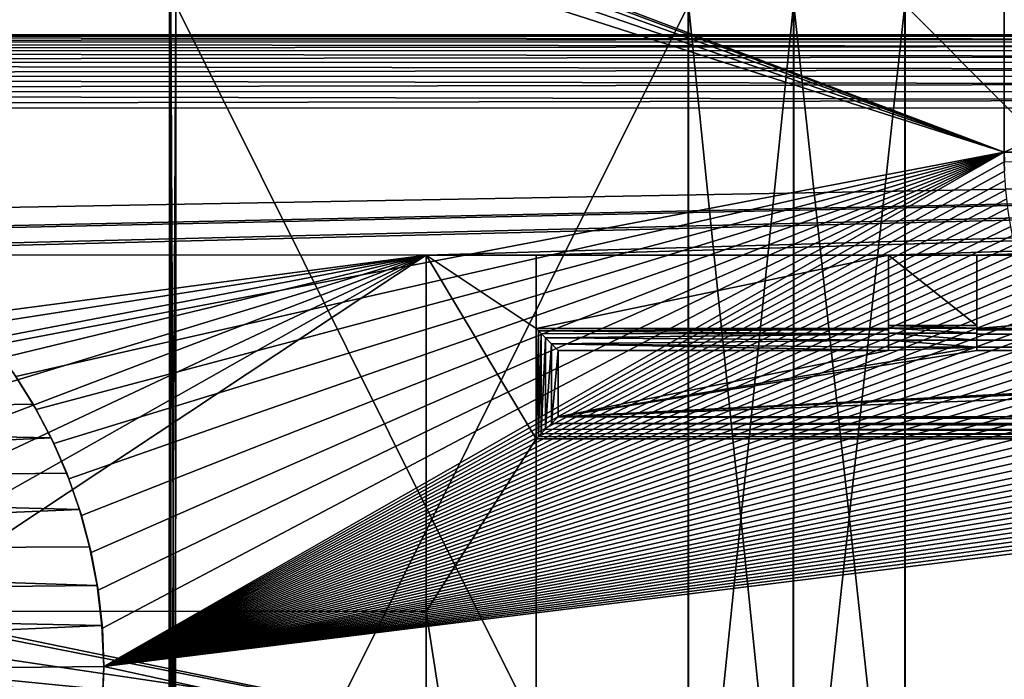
# Model space of a CAD drawing. Header units: metres. Extents: x -205 to 205, y -104 to 104.
# Tile 493 of 656: x -150 to -137, y 56 to 65. Entities that reach past the tile are written whole.
import ezdxf

# ---------------------------------------------------------------- set-up
doc = ezdxf.new("R2010")
doc.units = ezdxf.units.M
doc.layers.add('solid_01_2-CONSUMER_EHM_BOX_SW0001', color=7, linetype='CONTINUOUS')

msp = doc.modelspace()

# ---------------------------------------------------------------- linework, layer by layer
at = {"layer": 'solid_01_2-CONSUMER_EHM_BOX_SW0001'}
for points in [[(-200.010849, -74.958488), (-200.010773, 75.041512), (-0.010778, 75.04142)], [(-0.010849, -74.95858), (-200.010849, -74.958488), (-0.010778, 75.04142)], [(-159.42485, 71.651489, 1.5), (-136.630234, 63.041485, 1.5), (-136.630234, 68.041481, 1.5)], [(-159.42485, 71.651489, 1.5), (-158.719925, 71.266335, 1.5), (-136.630234, 63.041485, 1.5)], [(-158.719925, 71.266335, 1.5), (-158.077805, 70.78614, 1.5), (-136.630234, 63.041485, 1.5)], [(-158.077805, 70.78614, 1.5), (-157.509964, 70.217308, 1.5), (-136.630234, 63.041485, 1.5)], [(-157.509964, 70.217308, 1.5), (-157.031219, 69.575005, 1.5), (-136.630234, 63.041485, 1.5)], [(-157.031219, 69.575005, 1.5), (-150.39386, 60.416248, 1.5), (-136.630234, 63.041485, 1.5)], [(-136.630234, 68.041481, 1.571667), (-136.630234, 68.041481, 1.5), (-136.630234, 63.041485, 1.5)], [(-136.630234, 63.041485, 1.571667), (-136.630234, 68.041481, 1.571667), (-136.630234, 63.041485, 1.5)], [(-136.630234, 63.041485, 1.571667), (-125.391335, 68.041481, 1.571667), (-136.630234, 68.041481, 1.571667)], [(-125.391342, 63.041477, 1.571667), (-125.391335, 68.041481, 1.571667), (-136.630234, 63.041485, 1.571667)], [(-147.999741, 51.048866, 24.502483), (-147.997742, 65.049026, 24.502483), (-147.976456, 65.049026, 23.649761)], [(-147.999741, 51.048866, 24.502483), (-147.97821, 51.048862, 25.355196), (-147.997742, 65.049026, 24.502483)], [(-147.978455, 51.048862, 23.649761), (-147.999741, 51.048866, 24.502483), (-147.976456, 65.049026, 23.649761)], [(-147.97821, 51.048862, 25.355196), (-147.976212, 65.049026, 25.355196), (-147.997742, 65.049026, 24.502483)], [(-147.978455, 51.048862, 23.649761), (-147.976456, 65.049026, 23.649761), (-147.912445, 65.049019, 22.799196)], [(-147.914444, 51.048855, 22.799168), (-147.978455, 51.048862, 23.649761), (-147.912445, 65.049019, 22.799196)], [(-147.97821, 51.048862, 25.355196), (-147.91394, 51.048855, 26.20577), (-147.976212, 65.049026, 25.355196)], [(-147.91394, 51.048855, 26.20577), (-147.911942, 65.049019, 26.205744), (-147.976212, 65.049026, 25.355196)], [(-147.914444, 51.048855, 22.799168), (-147.912445, 65.049019, 22.799196), (-140.934067, 51.047859, 10.704739)], [(-147.91394, 51.048855, 26.20577), (-140.928024, 65.048019, 38.29818), (-147.911942, 65.049019, 26.205744)], [(-147.91394, 51.048855, 26.20577), (-140.930038, 51.047859, 38.298161), (-140.928024, 65.048019, 38.29818)], [(-140.934067, 51.047859, 10.704739), (-147.912445, 65.049019, 22.799196), (-140.932053, 65.048019, 10.704722)], [(-140.934067, 51.047859, 10.704739), (-140.932053, 65.048019, 10.704722), (-139.499893, 65.047821, 9.778799)], [(-139.501877, 51.047653, 9.778799), (-140.934067, 51.047859, 10.704739), (-139.499893, 65.047821, 9.778799)], [(-140.930038, 51.047859, 38.298161), (-139.497589, 51.047653, 39.223682), (-140.928024, 65.048019, 38.29818)], [(-139.497589, 51.047653, 39.223682), (-139.49559, 65.047813, 39.223682), (-140.928024, 65.048019, 38.29818)], [(-139.501877, 51.047653, 9.778799), (-139.499893, 65.047821, 9.778799), (-137.982147, 65.0476, 9.001019)], [(-139.501877, 51.047653, 9.778799), (-137.982147, 65.0476, 9.001019), (-137.984146, 51.047436, 9.001019)], [(-139.497589, 51.047653, 39.223682), (-137.979614, 51.047436, 40.001019), (-139.49559, 65.047813, 39.223682)], [(-137.979614, 51.047436, 40.001019), (-137.977615, 65.0476, 40.001019), (-139.49559, 65.047813, 39.223682)], [(-124.019821, 51.045444, 8.998981), (-137.984146, 51.047436, 9.001019), (-137.982147, 65.0476, 9.001019)], [(-124.019821, 51.045444, 8.998981), (-137.982147, 65.0476, 9.001019), (-124.017822, 65.045609, 8.998981)], [(-137.979614, 51.047436, 40.001019), (-124.01329, 65.045609, 39.998981), (-137.977615, 65.0476, 40.001019)], [(-124.015289, 51.045444, 39.998981), (-124.01329, 65.045609, 39.998981), (-137.979614, 51.047436, 40.001019)], [(-185.602402, 64.645401, 70), (-76.402405, 64.637558, 74), (-76.402405, 64.637558, 70)], [(-185.602402, 64.645401, 70), (-185.602402, 64.645401, 74), (-76.402405, 64.637558, 74)], [(-185.602402, 64.620331, 74.222519), (-76.402405, 64.637558, 74), (-185.602402, 64.645401, 74)], [(-76.402405, 64.61274, 69.778572), (-185.602402, 64.645401, 70), (-76.402405, 64.637558, 70)], [(-76.402405, 64.61274, 69.778572), (-185.602402, 64.620583, 69.778572), (-185.602402, 64.645401, 70)], [(-185.602402, 64.620331, 74.222519), (-76.402405, 64.612488, 74.222519), (-76.402405, 64.637558, 74)], [(-76.40242, 64.419807, 69.377037), (-185.602417, 64.42765, 69.377037), (-185.602402, 64.546761, 69.566925)], [(-185.602402, 64.546272, 74.43409), (-185.602417, 64.426956, 74.62384), (-76.402412, 64.538429, 74.43409)], [(-185.602417, 64.426956, 74.62384), (-76.40242, 64.419113, 74.62384), (-76.402412, 64.538429, 74.43409)], [(-76.402412, 64.538918, 69.566925), (-185.602402, 64.546761, 69.566925), (-185.602402, 64.620583, 69.778572)], [(-76.402405, 64.61274, 69.778572), (-76.402412, 64.538918, 69.566925), (-185.602402, 64.620583, 69.778572)], [(-185.602402, 64.620331, 74.222519), (-185.602402, 64.546272, 74.43409), (-76.402405, 64.612488, 74.222519)], [(-185.602402, 64.546272, 74.43409), (-76.402412, 64.538429, 74.43409), (-76.402405, 64.612488, 74.222519)], [(-76.402412, 64.538918, 69.566925), (-76.40242, 64.419807, 69.377037), (-185.602402, 64.546761, 69.566925)], [(-76.402428, 64.261398, 69.218445), (-185.602432, 64.269241, 69.218445), (-185.602417, 64.42765, 69.377037)], [(-185.602417, 64.426956, 74.62384), (-185.602432, 64.268364, 74.782249), (-76.40242, 64.419113, 74.62384)], [(-185.602432, 64.268364, 74.782249), (-76.402428, 64.260521, 74.782249), (-76.40242, 64.419113, 74.62384)], [(-76.40242, 64.419807, 69.377037), (-76.402428, 64.261398, 69.218445), (-185.602417, 64.42765, 69.377037)], [(-76.402443, 64.071648, 69.099129), (-185.602448, 64.079491, 69.099129), (-185.602432, 64.269241, 69.218445)], [(-185.602432, 64.268364, 74.782249), (-185.602448, 64.078476, 74.90136), (-76.402428, 64.260521, 74.782249)], [(-185.602448, 64.078476, 74.90136), (-76.402443, 64.070633, 74.90136), (-76.402428, 64.260521, 74.782249)], [(-76.402428, 64.261398, 69.218445), (-76.402443, 64.071648, 69.099129), (-185.602432, 64.269241, 69.218445)], [(-76.402458, 63.860081, 69.02507), (-185.602463, 63.867924, 69.02507), (-185.602448, 64.079491, 69.099129)], [(-185.602448, 64.078476, 74.90136), (-185.602463, 63.866829, 74.975174), (-76.402443, 64.070633, 74.90136)], [(-185.602463, 63.866829, 74.975174), (-76.402458, 63.858986, 74.975174), (-76.402443, 64.070633, 74.90136)], [(-76.402443, 64.071648, 69.099129), (-76.402458, 63.860081, 69.02507), (-185.602448, 64.079491, 69.099129)], [(-185.602463, 63.867924, 69.02507), (-76.402473, 63.637558, 69), (-185.602478, 63.645401, 69)], [(-185.602463, 63.866829, 74.975174), (-185.602478, 63.645401, 75), (-76.402458, 63.858986, 74.975174)], [(-76.402458, 63.858986, 74.975174), (-185.602478, 63.645401, 75), (-76.402473, 63.637558, 75)], [(-76.402458, 63.860081, 69.02507), (-76.402473, 63.637558, 69), (-185.602463, 63.867924, 69.02507)], [(-185.602615, 61.645401, 69), (-185.602478, 63.645401, 69), (-76.402473, 63.637558, 69)], [(-168.602615, 61.64418, 69), (-185.602615, 61.645401, 69), (-76.402473, 63.637558, 69)], [(-91.959076, 42.820488, 75), (-76.402473, 63.637558, 75), (-185.602478, 63.645401, 75)], [(-92.726151, 42.986298, 75), (-91.959076, 42.820488, 75), (-185.602478, 63.645401, 75)], [(-93.500885, 43.041248, 75), (-92.726151, 42.986298, 75), (-185.602478, 63.645401, 75)], [(-168.500885, 43.051987, 75), (-93.500885, 43.041248, 75), (-185.602478, 63.645401, 75)], [(-167.102615, 61.644073, 69), (-168.602615, 61.64418, 69), (-76.402473, 63.637558, 69)], [(-156.752625, 61.64333, 69), (-167.102615, 61.644073, 69), (-76.402473, 63.637558, 69)], [(-155.252625, 61.643223, 69), (-156.752625, 61.64333, 69), (-76.402473, 63.637558, 69)], [(-144.502625, 61.642452, 69), (-155.252625, 61.643223, 69), (-76.402473, 63.637558, 69)], [(-143.002625, 61.642342, 69), (-144.502625, 61.642452, 69), (-76.402473, 63.637558, 69)], [(-138.202621, 61.641998, 69), (-143.002625, 61.642342, 69), (-76.402473, 63.637558, 69)], [(-137.002625, 61.641911, 69), (-138.202621, 61.641998, 69), (-76.402473, 63.637558, 69)], [(-125.002617, 61.641048, 69), (-137.002625, 61.641911, 69), (-76.402473, 63.637558, 69)], [(-150.39386, 60.416248, 1.5), (-150.087845, 59.99086, 1.5), (-136.630234, 63.041485, 1.5)], [(-150.087845, 59.99086, 1.5), (-149.812103, 59.541508, 1.5), (-136.630234, 63.041485, 1.5)], [(-149.812103, 59.541508, 1.5), (-149.571228, 59.076157, 1.5), (-136.630234, 63.041485, 1.5)], [(-149.571228, 59.076157, 1.5), (-149.365845, 58.594589, 1.5), (-136.630234, 63.041485, 1.5)], [(-149.365845, 58.594589, 1.5), (-149.195328, 58.097023, 1.5), (-136.630234, 63.041485, 1.5)], [(-149.195328, 58.097023, 1.5), (-149.062347, 57.592072, 1.5), (-136.630234, 63.041485, 1.5)], [(-149.062347, 57.592072, 1.5), (-148.967804, 57.0826, 1.5), (-136.630234, 63.041485, 1.5)], [(-148.967804, 57.0826, 1.5), (-148.910797, 56.565739, 1.5), (-136.630234, 63.041485, 1.5)], [(-148.910797, 56.565739, 1.5), (-148.891342, 56.041489, 1.5), (-136.630234, 63.041485, 1.5)], [(-148.891342, 56.041489, 1.5), (-136.628357, 62.912991, 1.5), (-136.630234, 63.041485, 1.5)], [(-136.630234, 63.041485, 1.571667), (-136.630234, 63.041485, 1.5), (-136.628357, 62.912991, 1.5)], [(-136.626373, 62.909374, 1.571667), (-136.630234, 63.041485, 1.571667), (-136.628357, 62.912991, 1.5)], [(-125.391342, 63.041477, 1.571667), (-136.630234, 63.041485, 1.571667), (-136.626373, 62.909374, 1.571667)], [(-148.891342, 56.041489, 1.5), (-136.623749, 62.785183, 1.5), (-136.628357, 62.912991, 1.5)], [(-136.626373, 62.909374, 1.571667), (-136.628357, 62.912991, 1.5), (-136.623749, 62.785183, 1.5)], [(-148.891342, 56.041489, 1.5), (-136.616394, 62.658054, 1.5), (-136.623749, 62.785183, 1.5)], [(-148.891342, 56.041489, 1.5), (-136.606308, 62.531612, 1.5), (-136.616394, 62.658054, 1.5)], [(-148.891342, 56.041489, 1.5), (-136.593475, 62.405853, 1.5), (-136.606308, 62.531612, 1.5)], [(-148.891342, 56.041489, 1.5), (-136.577911, 62.280777, 1.5), (-136.593475, 62.405853, 1.5)], [(-148.891342, 56.041489, 1.5), (-136.559601, 62.15638, 1.5), (-136.577911, 62.280777, 1.5)], [(-148.891342, 56.041489, 1.5), (-136.538559, 62.032669, 1.5), (-136.559601, 62.15638, 1.5)], [(-148.891342, 56.041489, 1.5), (-136.514771, 61.909641, 1.5), (-136.538559, 62.032669, 1.5)], [(-148.891342, 56.041489, 1.5), (-136.48822, 61.787243, 1.5), (-136.514771, 61.909641, 1.5)], [(-148.891342, 56.041489, 1.5), (-136.458862, 61.665279, 1.5), (-136.48822, 61.787243, 1.5)], [(-155.252625, 61.643223, 72), (-144.502625, 61.642452, 72), (-155.252716, 60.226524, 72)], [(-144.502625, 61.642452, 72), (-154.627823, 60.064632, 72), (-155.252716, 60.226524, 72)], [(-144.502625, 61.642452, 69), (-144.502625, 61.642452, 72), (-155.252625, 61.643223, 72)], [(-144.502625, 61.642452, 69), (-155.252625, 61.643223, 72), (-155.252625, 61.643223, 69)], [(-144.502625, 61.642452, 72), (-154.035126, 59.810223, 72), (-154.627823, 60.064632, 72)], [(-144.502625, 61.642452, 72), (-153.487076, 59.468555, 72), (-154.035126, 59.810223, 72)], [(-144.502625, 61.642452, 72), (-152.997604, 59.048264, 72), (-153.487076, 59.468555, 72)], [(-144.502625, 61.642452, 72), (-152.577377, 58.558723, 72), (-152.997604, 59.048264, 72)], [(-144.502625, 61.642452, 72), (-152.235794, 58.010632, 72), (-152.577377, 58.558723, 72)], [(-144.502625, 61.642452, 72), (-151.981461, 57.4179, 72), (-152.235794, 58.010632, 72)], [(-144.502625, 61.642452, 72), (-151.819672, 56.792976, 72), (-151.981461, 57.4179, 72)], [(-144.502625, 61.642452, 72), (-144.50296, 56.79245, 72), (-151.819672, 56.792976, 72)], [(-148.891342, 56.041489, 1.5), (-136.426712, 61.543819, 1.5), (-136.458862, 61.665279, 1.5)], [(-144.502625, 61.642452, 69), (-144.50296, 56.79245, 72), (-144.502625, 61.642452, 72)], [(-144.50296, 56.79245, 67.02655), (-144.50296, 56.79245, 72), (-144.502625, 61.642452, 69)], [(-143.002792, 59.142342, 67.982758), (-144.50296, 56.79245, 67.02655), (-144.502625, 61.642452, 69)], [(-143.002686, 60.642342, 68.593102), (-144.502625, 61.642452, 69), (-143.002625, 61.642342, 69)], [(-143.002792, 59.142342, 67.982758), (-144.502625, 61.642452, 69), (-143.002686, 60.642342, 68.593102)], [(-143.002686, 60.642342, 72), (-143.002625, 61.642342, 72), (-138.202621, 61.641998, 72)], [(-143.002686, 60.642342, 68.593102), (-143.002625, 61.642342, 72), (-143.002686, 60.642342, 72)], [(-143.002686, 60.642342, 68.593102), (-143.002625, 61.642342, 69), (-143.002625, 61.642342, 72)], [(-143.002686, 60.642342, 72), (-138.202621, 61.641998, 72), (-138.202682, 60.641998, 72)], [(-138.202621, 61.641998, 69), (-138.202621, 61.641998, 72), (-143.002625, 61.642342, 72)], [(-138.202621, 61.641998, 69), (-143.002625, 61.642342, 72), (-143.002625, 61.642342, 69)], [(-138.202621, 61.641998, 69), (-138.202682, 60.641998, 72), (-138.202621, 61.641998, 72)], [(-138.202621, 61.641998, 68.900002), (-138.202682, 60.641998, 72), (-138.202621, 61.641998, 69)], [(-138.202621, 61.641998, 68.900002), (-138.202682, 60.641998, 63.400002), (-138.202682, 60.641998, 72)], [(-138.202621, 61.641998, 68.900002), (-138.202682, 60.684933, 63.34903), (-138.202682, 60.641998, 63.400002)], [(-137.002686, 60.684849, 63.34903), (-138.202682, 60.684933, 63.34903), (-138.202621, 61.641998, 68.900002)], [(-138.202621, 61.641998, 68.900002), (-138.202621, 61.641998, 69), (-137.002625, 61.641911, 69)], [(-137.002625, 61.641911, 68.900002), (-138.202621, 61.641998, 68.900002), (-137.002625, 61.641911, 69)], [(-137.002625, 61.641911, 68.900002), (-137.002686, 60.684849, 63.34903), (-138.202621, 61.641998, 68.900002)], [(-137.002686, 60.641911, 72), (-137.002625, 61.641911, 72), (-125.002617, 61.641048, 72)], [(-137.002686, 60.641911, 63.400002), (-137.002625, 61.641911, 72), (-137.002686, 60.641911, 72)], [(-137.002686, 60.641911, 63.400002), (-137.002625, 61.641911, 69), (-137.002625, 61.641911, 72)], [(-137.002625, 61.641911, 68.900002), (-137.002625, 61.641911, 69), (-137.002686, 60.641911, 63.400002)], [(-137.002625, 61.641911, 68.900002), (-137.002686, 60.641911, 63.400002), (-137.002686, 60.684849, 63.34903)], [(-137.002686, 60.641911, 72), (-125.002617, 61.641048, 72), (-125.002686, 60.641048, 72)], [(-125.002617, 61.641048, 69), (-125.002617, 61.641048, 72), (-137.002625, 61.641911, 72)], [(-125.002617, 61.641048, 69), (-137.002625, 61.641911, 72), (-137.002625, 61.641911, 69)], [(-148.891342, 56.041489, 1.5), (-136.391785, 61.422985, 1.5), (-136.426712, 61.543819, 1.5)], [(-148.891342, 56.041489, 1.5), (-136.354156, 61.302876, 1.5), (-136.391785, 61.422985, 1.5)], [(-148.891342, 56.041489, 1.5), (-136.313828, 61.183613, 1.5), (-136.354156, 61.302876, 1.5)], [(-148.891342, 56.041489, 1.5), (-136.270844, 61.065296, 1.5), (-136.313828, 61.183613, 1.5)], [(-148.891342, 56.041489, 1.5), (-136.225235, 60.948048, 1.5), (-136.270844, 61.065296, 1.5)], [(-148.891342, 56.041489, 1.5), (-136.177048, 60.831966, 1.5), (-136.225235, 60.948048, 1.5)], [(-148.891342, 56.041489, 1.5), (-136.126312, 60.717163, 1.5), (-136.177048, 60.831966, 1.5)], [(-148.891342, 56.041489, 1.5), (-136.072983, 60.603291, 1.5), (-136.126312, 60.717163, 1.5)], [(-143.002792, 59.142342, 67.982758), (-143.002686, 60.642342, 68.593102), (-143.002686, 60.642342, 63.400002)], [(-143.002792, 59.142342, 63.400002), (-143.002792, 59.142342, 67.982758), (-143.002686, 60.642342, 63.400002)], [(-143.002686, 60.642342, 63.400002), (-142.973251, 60.612888, 63.270374), (-143.002792, 59.142342, 63.400002)], [(-142.973251, 60.612888, 63.270374), (-142.973343, 59.17178, 63.270374), (-143.002792, 59.142342, 63.400002)], [(-138.202682, 60.641998, 63.400002), (-143.002686, 60.642342, 72), (-138.202682, 60.641998, 72)], [(-143.002686, 60.642342, 68.593102), (-143.002686, 60.642342, 72), (-138.202682, 60.641998, 63.400002)], [(-143.002686, 60.642342, 63.400002), (-143.002686, 60.642342, 68.593102), (-138.202682, 60.641998, 63.400002)], [(-138.202698, 60.622849, 63.294556), (-143.002686, 60.642342, 63.400002), (-138.202682, 60.641998, 63.400002)], [(-138.202698, 60.622849, 63.294556), (-142.973251, 60.612888, 63.270374), (-143.002686, 60.642342, 63.400002)], [(-142.973251, 60.612888, 63.270374), (-142.933746, 60.573387, 63.208645), (-142.973343, 59.17178, 63.270374)], [(-138.202698, 60.622849, 63.294556), (-138.202698, 60.567551, 63.202198), (-142.973251, 60.612888, 63.270374)], [(-138.202698, 60.567551, 63.202198), (-142.933746, 60.573387, 63.208645), (-142.973251, 60.612888, 63.270374)], [(-138.202682, 60.684933, 63.34903), (-138.202698, 60.622849, 63.294556), (-138.202682, 60.641998, 63.400002)], [(-138.202682, 60.684933, 63.34903), (-138.202682, 60.648201, 63.248463), (-138.202698, 60.622849, 63.294556)], [(-138.202682, 60.648201, 63.248463), (-138.202698, 60.567551, 63.202198), (-138.202698, 60.622849, 63.294556)], [(-138.202682, 60.648201, 63.248463), (-138.202698, 60.57774, 63.166569), (-138.202698, 60.567551, 63.202198)], [(-137.002701, 60.57766, 63.166576), (-138.202698, 60.57774, 63.166569), (-138.202682, 60.648201, 63.248463)], [(-137.002686, 60.648117, 63.248463), (-138.202682, 60.648201, 63.248463), (-138.202682, 60.684933, 63.34903)], [(-137.002686, 60.648117, 63.248463), (-138.202682, 60.684933, 63.34903), (-137.002686, 60.684849, 63.34903)], [(-137.002686, 60.648117, 63.248463), (-137.002701, 60.57766, 63.166576), (-138.202682, 60.648201, 63.248463)], [(-137.002686, 60.648117, 63.248463), (-137.002686, 60.622761, 63.294548), (-137.002701, 60.567448, 63.202179)], [(-137.002686, 60.648117, 63.248463), (-137.002701, 60.567448, 63.202179), (-137.002701, 60.57766, 63.166576)], [(-125.002693, 60.566605, 63.202198), (-137.002701, 60.567448, 63.202179), (-137.002686, 60.622761, 63.294548)], [(-137.002686, 60.684849, 63.34903), (-137.002686, 60.641911, 63.400002), (-137.002686, 60.622761, 63.294548)], [(-137.002686, 60.648117, 63.248463), (-137.002686, 60.684849, 63.34903), (-137.002686, 60.622761, 63.294548)], [(-137.002686, 60.641911, 63.400002), (-137.002686, 60.641911, 72), (-125.002686, 60.641048, 72)], [(-137.002686, 60.641911, 63.400002), (-125.002686, 60.641048, 72), (-125.002686, 60.641048, 63.400002)], [(-125.002693, 60.621902, 63.294556), (-137.002686, 60.641911, 63.400002), (-125.002686, 60.641048, 63.400002)], [(-125.002693, 60.621902, 63.294556), (-137.002686, 60.622761, 63.294548), (-137.002686, 60.641911, 63.400002)], [(-125.002693, 60.621902, 63.294556), (-125.002693, 60.566605, 63.202198), (-137.002686, 60.622761, 63.294548)], [(-148.891342, 56.041489, 1.5), (-136.017029, 60.4902, 1.5), (-136.072983, 60.603291, 1.5)], [(-148.891342, 56.041489, 1.5), (-135.958435, 60.378017, 1.5), (-136.017029, 60.4902, 1.5)], [(-142.933746, 60.573387, 63.208645), (-142.933838, 59.211292, 63.208645), (-142.973343, 59.17178, 63.270374)], [(-142.933746, 60.573387, 63.208645), (-142.873886, 60.513527, 63.153641), (-142.933838, 59.211292, 63.208645)], [(-142.873886, 60.513527, 63.153641), (-142.873978, 59.271145, 63.153641), (-142.933838, 59.211292, 63.208645)], [(-138.202698, 60.567551, 63.202198), (-142.873886, 60.513527, 63.153641), (-142.933746, 60.573387, 63.208645)], [(-142.873886, 60.513527, 63.153641), (-142.794846, 60.434456, 63.114494), (-142.873978, 59.271145, 63.153641)], [(-138.202698, 60.567551, 63.202198), (-138.202698, 60.484543, 63.136036), (-142.873886, 60.513527, 63.153641)], [(-138.202698, 60.484543, 63.136036), (-142.794846, 60.434456, 63.114494), (-142.873886, 60.513527, 63.153641)], [(-138.202698, 60.484543, 63.136036), (-138.202713, 60.387917, 63.099998), (-142.794846, 60.434456, 63.114494)], [(-138.202698, 60.485706, 63.115921), (-137.002701, 60.387833, 63.099998), (-138.202713, 60.387917, 63.099998)], [(-138.202698, 60.485706, 63.115921), (-138.202713, 60.387917, 63.099998), (-138.202698, 60.484543, 63.136036)], [(-138.202698, 60.57774, 63.166569), (-138.202698, 60.484543, 63.136036), (-138.202698, 60.567551, 63.202198)], [(-138.202698, 60.57774, 63.166569), (-138.202698, 60.485706, 63.115921), (-138.202698, 60.484543, 63.136036)], [(-137.002701, 60.485626, 63.115921), (-138.202698, 60.485706, 63.115921), (-138.202698, 60.57774, 63.166569)], [(-137.002701, 60.57766, 63.166576), (-137.002701, 60.485626, 63.115921), (-138.202698, 60.57774, 63.166569)], [(-137.002701, 60.485626, 63.115921), (-137.002701, 60.387833, 63.099998), (-138.202698, 60.485706, 63.115921)], [(-137.002701, 60.57766, 63.166576), (-137.002701, 60.567448, 63.202179), (-137.002701, 60.484432, 63.136021)], [(-137.002701, 60.57766, 63.166576), (-137.002701, 60.484432, 63.136021), (-137.002701, 60.485626, 63.115921)], [(-125.002701, 60.483597, 63.136036), (-137.002701, 60.484432, 63.136021), (-137.002701, 60.567448, 63.202179)], [(-125.002693, 60.566605, 63.202198), (-125.002701, 60.483597, 63.136036), (-137.002701, 60.567448, 63.202179)], [(-137.002701, 60.485626, 63.115921), (-137.002701, 60.484432, 63.136021), (-137.002701, 60.387833, 63.099998)], [(-137.002701, 60.484432, 63.136021), (-125.002708, 60.386971, 63.099998), (-137.002701, 60.387833, 63.099998)], [(-125.002701, 60.483597, 63.136036), (-125.002708, 60.386971, 63.099998), (-137.002701, 60.484432, 63.136021)], [(-148.891342, 56.041489, 1.5), (-135.897232, 60.266865, 1.5), (-135.958435, 60.378017, 1.5)], [(-142.794846, 60.434456, 63.114494), (-142.794907, 59.350185, 63.114494), (-142.873978, 59.271145, 63.153641)], [(-142.794846, 60.434456, 63.114494), (-142.702713, 60.342319, 63.099998), (-142.794907, 59.350185, 63.114494)], [(-142.794846, 60.434456, 63.114494), (-138.202713, 60.387917, 63.099998), (-138.202713, 60.341999, 63.099998)], [(-142.794846, 60.434456, 63.114494), (-138.202713, 60.341999, 63.099998), (-142.702713, 60.342319, 63.099998)], [(-142.702774, 59.442322, 63.099998), (-137.002701, 60.387833, 63.099998), (-137.002716, 60.341911, 63.099998)], [(-142.702774, 59.442322, 63.099998), (-138.202713, 60.341999, 63.099998), (-137.002701, 60.387833, 63.099998)], [(-142.702774, 59.442322, 63.099998), (-125.002708, 60.341049, 63.099998), (-123.802704, 60.386883, 63.099998)], [(-123.802704, 60.386883, 63.099998), (-123.802711, 60.340965, 63.099998), (-142.702774, 59.442322, 63.099998)], [(-138.202713, 60.341999, 63.099998), (-138.202713, 60.387917, 63.099998), (-137.002701, 60.387833, 63.099998)], [(-137.002701, 60.387833, 63.099998), (-125.002708, 60.341049, 63.099998), (-137.002716, 60.341911, 63.099998)], [(-137.002701, 60.387833, 63.099998), (-125.002708, 60.386971, 63.099998), (-125.002708, 60.341049, 63.099998)], [(-148.891342, 56.041489, 1.5), (-135.833374, 60.156868, 1.5), (-135.897232, 60.266865, 1.5)], [(-142.794907, 59.350185, 63.114494), (-142.702713, 60.342319, 63.099998), (-142.702774, 59.442322, 63.099998)], [(-142.702774, 59.442322, 63.099998), (-142.702713, 60.342319, 63.099998), (-138.202713, 60.341999, 63.099998)], [(-142.702774, 59.442322, 63.099998), (-137.002716, 60.341911, 63.099998), (-125.002708, 60.341049, 63.099998)], [(-123.802711, 60.340965, 63.099998), (-119.302711, 60.340641, 63.099998), (-142.702774, 59.442322, 63.099998)], [(-119.302711, 60.340641, 63.099998), (-119.302773, 59.440639, 63.099998), (-142.702774, 59.442322, 63.099998)], [(-148.891342, 56.041489, 1.5), (-135.766907, 60.048149, 1.5), (-135.833374, 60.156868, 1.5)], [(-162.289978, 59.398399, 1.571667), (-149.852127, 59.611359, 1.571667), (-150.123627, 60.045033, 1.571667)], [(-150.123627, 60.045033, 1.571667), (-149.852127, 59.611359, 1.571667), (-150.087845, 59.99086, 1.5)], [(-149.852127, 59.611359, 1.571667), (-149.812103, 59.541508, 1.5), (-150.087845, 59.99086, 1.5)], [(-148.891342, 56.041489, 1.5), (-135.6978, 59.94083, 1.5), (-135.766907, 60.048149, 1.5)], [(-148.891342, 56.041489, 1.5), (-135.626068, 59.835045, 1.5), (-135.6978, 59.94083, 1.5)], [(-148.891342, 56.041489, 1.5), (-135.551697, 59.730907, 1.5), (-135.626068, 59.835045, 1.5)], [(-148.891342, 56.041489, 1.5), (-135.474701, 59.628315, 1.5), (-135.551697, 59.730907, 1.5)], [(-162.289978, 59.398399, 1.571667), (-149.607346, 59.15274, 1.571667), (-149.852127, 59.611359, 1.571667)], [(-149.852127, 59.611359, 1.571667), (-149.607346, 59.15274, 1.571667), (-149.812103, 59.541508, 1.5)], [(-149.607346, 59.15274, 1.571667), (-149.571228, 59.076157, 1.5), (-149.812103, 59.541508, 1.5)], [(-148.891342, 56.041489, 1.5), (-135.395065, 59.526752, 1.5), (-135.474701, 59.628315, 1.5)], [(-148.891342, 56.041489, 1.5), (-135.312805, 59.426365, 1.5), (-135.395065, 59.526752, 1.5)], [(-148.891342, 56.041489, 1.5), (-135.227921, 59.327328, 1.5), (-135.312805, 59.426365, 1.5)], [(-142.794907, 59.350185, 63.114494), (-142.702774, 59.442322, 63.099998), (-119.21064, 59.348507, 63.114494)], [(-119.21064, 59.348507, 63.114494), (-142.702774, 59.442322, 63.099998), (-119.302773, 59.440639, 63.099998)], [(-162.680176, 58.53083, 1.571667), (-149.607346, 59.15274, 1.571667), (-162.289978, 59.398399, 1.571667)], [(-148.891342, 56.041489, 1.5), (-135.140396, 59.229805, 1.5), (-135.227921, 59.327328, 1.5)], [(-142.933838, 59.211292, 63.208645), (-142.873978, 59.271145, 63.153641), (-119.071747, 59.209576, 63.208645)], [(-142.873978, 59.271145, 63.153641), (-142.794907, 59.350185, 63.114494), (-119.131599, 59.269432, 63.153641)], [(-142.873978, 59.271145, 63.153641), (-119.131599, 59.269432, 63.153641), (-119.071747, 59.209576, 63.208645)], [(-142.794907, 59.350185, 63.114494), (-119.21064, 59.348507, 63.114494), (-119.131599, 59.269432, 63.153641)], [(-162.680176, 58.53083, 1.571667), (-149.394806, 58.673923, 1.571667), (-149.607346, 59.15274, 1.571667)], [(-149.607346, 59.15274, 1.571667), (-149.394806, 58.673923, 1.571667), (-149.571228, 59.076157, 1.5)], [(-148.891342, 56.041489, 1.5), (-135.050247, 59.133984, 1.5), (-135.140396, 59.229805, 1.5)], [(-143.002792, 59.142342, 67.982758), (-143.003662, 47.142342, 63.099998), (-144.50296, 56.79245, 67.02655)], [(-143.003662, 47.142342, 69.5), (-143.003662, 47.142342, 63.099998), (-143.002792, 59.142342, 67.982758)], [(-143.003662, 47.142342, 69.5), (-143.002792, 59.142342, 67.982758), (-143.003555, 48.642342, 69.5)], [(-119.0028, 59.140617, 72), (-143.003555, 48.642342, 72), (-143.002792, 59.142342, 72)], [(-143.002792, 59.142342, 67.982758), (-143.002792, 59.142342, 72), (-143.003555, 48.642342, 72)], [(-143.003555, 48.642342, 69.5), (-143.002792, 59.142342, 67.982758), (-143.003555, 48.642342, 72)], [(-119.0028, 59.140617, 72), (-119.003548, 48.640617, 72), (-143.003555, 48.642342, 72)], [(-143.002792, 59.142342, 63.400002), (-142.973343, 59.17178, 63.270374), (-119.0028, 59.140617, 63.400002)], [(-119.0028, 59.140617, 67.982758), (-119.0028, 59.140617, 72), (-143.002792, 59.142342, 72)], [(-119.0028, 59.140617, 63.400002), (-119.0028, 59.140617, 67.982758), (-143.002792, 59.142342, 72)], [(-119.0028, 59.140617, 63.400002), (-143.002792, 59.142342, 72), (-143.002792, 59.142342, 67.982758)], [(-119.0028, 59.140617, 63.400002), (-143.002792, 59.142342, 67.982758), (-143.002792, 59.142342, 63.400002)], [(-142.973343, 59.17178, 63.270374), (-142.933838, 59.211292, 63.208645), (-119.032234, 59.170071, 63.270374)], [(-142.973343, 59.17178, 63.270374), (-119.032234, 59.170071, 63.270374), (-119.0028, 59.140617, 63.400002)], [(-142.933838, 59.211292, 63.208645), (-119.071747, 59.209576, 63.208645), (-119.032234, 59.170071, 63.270374)], [(-149.394806, 58.673923, 1.571667), (-149.365845, 58.594589, 1.5), (-149.571228, 59.076157, 1.5)], [(-148.891342, 56.041489, 1.5), (-134.957458, 59.040028, 1.5), (-135.050247, 59.133984, 1.5)], [(-148.891342, 56.041489, 1.5), (-134.862045, 58.948116, 1.5), (-134.957458, 59.040028, 1.5)], [(-148.891342, 56.041489, 1.5), (-134.778168, 58.871098, 1.5), (-134.862045, 58.948116, 1.5)], [(-148.891342, 56.041489, 1.5), (-134.692352, 58.795818, 1.5), (-134.778168, 58.871098, 1.5)], [(-148.891342, 56.041489, 1.5), (-134.604416, 58.72187, 1.5), (-134.692352, 58.795818, 1.5)], [(-162.680176, 58.53083, 1.571667), (-149.220047, 58.179634, 1.571667), (-149.394806, 58.673923, 1.571667)], [(-149.394806, 58.673923, 1.571667), (-149.220047, 58.179634, 1.571667), (-149.365845, 58.594589, 1.5)], [(-148.891342, 56.041489, 1.5), (-134.514206, 58.648895, 1.5), (-134.604416, 58.72187, 1.5)], [(-148.891342, 56.041489, 1.5), (-134.42186, 58.577072, 1.5), (-134.514206, 58.648895, 1.5)], [(-162.957977, 57.598118, 1.571667), (-149.220047, 58.179634, 1.571667), (-162.680176, 58.53083, 1.571667)], [(-149.220047, 58.179634, 1.571667), (-149.195328, 58.097023, 1.5), (-149.365845, 58.594589, 1.5)], [(-148.891342, 56.041489, 1.5), (-134.327499, 58.50658, 1.5), (-134.42186, 58.577072, 1.5)], [(-148.891342, 56.041489, 1.5), (-134.231262, 58.437592, 1.5), (-134.327499, 58.50658, 1.5)], [(-148.891342, 56.041489, 1.5), (-134.13324, 58.370289, 1.5), (-134.231262, 58.437592, 1.5)], [(-148.891342, 56.041489, 1.5), (-134.033569, 58.304844, 1.5), (-134.13324, 58.370289, 1.5)], [(-148.891342, 56.041489, 1.5), (-133.932373, 58.241444, 1.5), (-134.033569, 58.304844, 1.5)], [(-148.891342, 56.041489, 1.5), (-133.829758, 58.18026, 1.5), (-133.932373, 58.241444, 1.5)], [(-162.957977, 57.598118, 1.571667), (-149.083969, 57.67067, 1.571667), (-149.220047, 58.179634, 1.571667)], [(-149.220047, 58.179634, 1.571667), (-149.083969, 57.67067, 1.571667), (-149.195328, 58.097023, 1.5)], [(-149.083969, 57.67067, 1.571667), (-149.062347, 57.592072, 1.5), (-149.195328, 58.097023, 1.5)], [(-148.891342, 56.041489, 1.5), (-133.725876, 58.121475, 1.5), (-133.829758, 58.18026, 1.5)], [(-148.891342, 56.041489, 1.5), (-133.620819, 58.065258, 1.5), (-133.725876, 58.121475, 1.5)], [(-148.891342, 56.041489, 1.5), (-133.514053, 58.01123, 1.5), (-133.620819, 58.065258, 1.5)], [(-148.891342, 56.041489, 1.5), (-133.405136, 57.958969, 1.5), (-133.514053, 58.01123, 1.5)], [(-148.891342, 56.041489, 1.5), (-112.794594, 48.173843, 1.5), (-133.405136, 57.958969, 1.5)], [(-162.957977, 57.598118, 1.571667), (-148.983841, 57.144657, 1.571667), (-149.083969, 57.67067, 1.571667)], [(-149.083969, 57.67067, 1.571667), (-148.983841, 57.144657, 1.571667), (-149.062347, 57.592072, 1.5)], [(-162.957977, 57.598118, 1.571667), (-166.567398, 56.96487, 1.571667), (-148.983841, 57.144657, 1.571667)], [(-148.983841, 57.144657, 1.571667), (-148.967804, 57.0826, 1.5), (-149.062347, 57.592072, 1.5)], [(-148.983841, 57.144657, 1.571667), (-166.567398, 56.96487, 1.571667), (-148.919617, 56.601597, 1.571667)], [(-148.983841, 57.144657, 1.571667), (-148.919617, 56.601597, 1.571667), (-148.967804, 57.0826, 1.5)], [(-148.919617, 56.601597, 1.571667), (-148.910797, 56.565739, 1.5), (-148.967804, 57.0826, 1.5)], [(-148.919617, 56.601597, 1.571667), (-166.567398, 56.96487, 1.571667), (-165.087418, 55.867718, 1.571667)], [(-144.503067, 55.29245, 66.416206), (-151.808502, 56.727722, 67), (-151.819672, 56.792976, 67)], [(-144.50296, 56.79245, 72), (-151.819672, 56.792976, 67), (-151.819672, 56.792976, 72)], [(-144.50296, 56.79245, 67.02655), (-151.819672, 56.792976, 67), (-144.50296, 56.79245, 72)], [(-144.503067, 55.29245, 66.416206), (-151.819672, 56.792976, 67), (-144.50296, 56.79245, 67.02655)], [(-144.503067, 55.29245, 66.416206), (-151.76561, 56.370155, 66.854507), (-151.808502, 56.727722, 67)], [(-144.503067, 55.29245, 66.416206), (-144.50296, 56.79245, 67.02655), (-143.003662, 47.142342, 63.099998)], [(-148.919617, 56.601597, 1.571667), (-165.087418, 55.867718, 1.571667), (-148.891342, 56.041489, 1.571667)], [(-148.919617, 56.601597, 1.571667), (-148.891342, 56.041489, 1.571667), (-148.910797, 56.565739, 1.5)], [(-148.891342, 56.041489, 1.571667), (-148.891342, 56.041489, 1.5), (-148.910797, 56.565739, 1.5)], [(-144.503067, 55.29245, 66.416206), (-151.753159, 56.009785, 66.707878), (-151.76561, 56.370155, 66.854507)], [(-148.891342, 56.041489, 1.571667), (-165.087418, 55.867718, 1.571667), (-148.911377, 55.518421, 1.571667)], [(-144.503067, 55.29245, 66.416206), (-151.771286, 55.6497, 66.561356), (-151.753159, 56.009785, 66.707878)], [(-148.911377, 55.518421, 1.571667), (-148.911224, 55.517876, 1.5), (-148.891342, 56.041489, 1.5)], [(-148.891342, 56.041489, 1.571667), (-148.911377, 55.518421, 1.571667), (-148.891342, 56.041489, 1.5)], [(-148.891342, 56.041489, 1.5), (-148.911224, 55.517876, 1.5), (-112.794594, 48.173843, 1.5)], [(-148.911377, 55.518421, 1.571667), (-165.087418, 55.867718, 1.571667), (-155.373291, 47.716602, 1.571667)]]:
    msp.add_3dface(points, dxfattribs=at)

doc.saveas('drawing.dxf')
